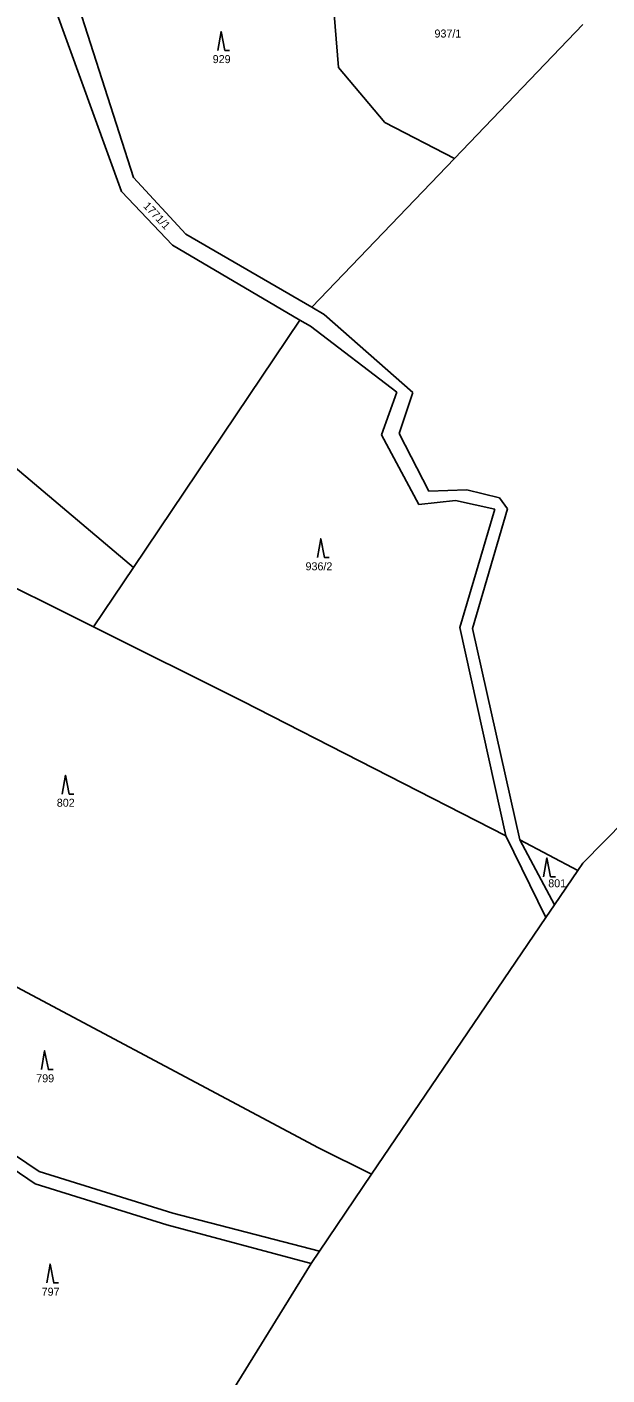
# Model space of a CAD drawing. Extents: x -546762 to -540209, y -1046851 to -1035694.
# Drawn here: x -543026.8 to -542903.7, y -1042655.9 to -1042369.7 of the extents above; entities that cross this region are included whole.
import ezdxf

# ---------------------------------------------------------------- set-up
doc = ezdxf.new("R2010")
doc.units = 0
for name, color, linetype in [('Vrstva 1', 7, 'Continuous'), ('Vrstva 18', 7, 'Continuous'), ('Vrstva 25', 7, 'Continuous'), ('Vrstva 6', 7, 'Continuous')]:
    doc.layers.add(name, color=color, linetype=linetype)

msp = doc.modelspace()

# ---------------------------------------------------------------- linework, layer by layer
at = {"layer": 'Vrstva 1'}
for points in [[(-543019.4, -1042354.12), (-543004.19, -1042401.62)], [(-543023.83, -1042357.3), (-543006.68, -1042404.62)], [(-542993.08, -1042413.63), (-543004.19, -1042401.62)], [(-543006.68, -1042404.62), (-542995.88, -1042416)], [(-542993.08, -1042413.63), (-542966.32, -1042429.19)], [(-542995.88, -1042416), (-542968.84, -1042431.91)], [(-542966.32, -1042429.19), (-542963.7, -1042430.71)], [(-542968.84, -1042431.91), (-542966.62, -1042433.22)], [(-542963.7, -1042430.71), (-542944.9, -1042447.31)], [(-542966.62, -1042433.22), (-542948.3, -1042447.19)], [(-542948.3, -1042447.19), (-542951.55, -1042456.28)], [(-542944.9, -1042447.31), (-542947.82, -1042456)], [(-542951.55, -1042456.28), (-542943.63, -1042471.04)], [(-542947.82, -1042456), (-542941.49, -1042468.25)], [(-542941.49, -1042468.25), (-542933.43, -1042467.97)], [(-542933.43, -1042467.97), (-542926.5, -1042469.65)], [(-542926.5, -1042469.65), (-542924.78, -1042471.98)], [(-542943.63, -1042471.04), (-542935.81, -1042470.21)], [(-542935.81, -1042470.21), (-542927.52, -1042472.07)], [(-542927.52, -1042472.07), (-542934.89, -1042497.18)], [(-542924.78, -1042471.98), (-542932.27, -1042497.42)], [(-542934.89, -1042497.18), (-542925.15, -1042541.45)], [(-542932.27, -1042497.42), (-542922.18, -1042542.32)], [(-542925.15, -1042541.45), (-542916.66, -1042558.75)], [(-542922.18, -1042542.32), (-542914.86, -1042556.1)], [(-542914.86, -1042556.1), (-542916.66, -1042558.75)], [(-543066.54, -1042587.07), (-543025.05, -1042615.31)], [(-543066.1, -1042584.38), (-543024.18, -1042612.69)], [(-543024.18, -1042612.69), (-542995.84, -1042621.58)], [(-543025.05, -1042615.31), (-542997.06, -1042624.08)], [(-542997.06, -1042624.08), (-542966.5, -1042632.25)], [(-542995.84, -1042621.58), (-542964.72, -1042629.61)], [(-542964.72, -1042629.61), (-542966.5, -1042632.25)]]:
    msp.add_lwpolyline(points, dxfattribs=at)
at = {"layer": 'Vrstva 25'}
for points in [[(-542986.28, -1042374.63), (-542985.58, -1042370.63), (-542984.78, -1042374.63), (-542983.78, -1042374.63)], [(-542965.13, -1042482.35), (-542964.43, -1042478.35), (-542963.63, -1042482.35), (-542962.63, -1042482.35)], [(-543019.3, -1042532.56), (-543018.6, -1042528.56), (-543017.8, -1042532.56), (-543016.8, -1042532.56)], [(-542917.16, -1042550.13), (-542916.46, -1042546.13), (-542915.66, -1042550.13), (-542914.66, -1042550.13)], [(-543023.72, -1042591.08), (-543023.02, -1042587.08), (-543022.22, -1042591.08), (-543021.22, -1042591.08)], [(-543022.57, -1042636.4), (-543021.87, -1042632.4), (-543021.07, -1042636.4), (-543020.07, -1042636.4)]]:
    msp.add_lwpolyline(points, dxfattribs=at)
at = {"layer": 'Vrstva 6'}
for points in [[(-542961.86, -1042363.41), (-542960.64, -1042378.28)], [(-542908.81, -1042369.16), (-542936.06, -1042397.6)], [(-542960.64, -1042378.28), (-542950.82, -1042389.97)], [(-542950.82, -1042389.97), (-542936.06, -1042397.6)], [(-542936.06, -1042397.6), (-542966.32, -1042429.19)], [(-542968.84, -1042431.91), (-543004.15, -1042484.47)], [(-543045.36, -1042449.67), (-543004.15, -1042484.47)], [(-543063.82, -1042471.54), (-543012.62, -1042497.08)], [(-543004.15, -1042484.47), (-543012.62, -1042497.08)], [(-543012.62, -1042497.08), (-542981.04, -1042512.83)], [(-542908.85, -1042547.25), (-542868.49, -1042506.23)], [(-542981.04, -1042512.83), (-542925.15, -1042541.45)], [(-542922.18, -1042542.32), (-542909.88, -1042548.77)], [(-542909.88, -1042548.77), (-542914.86, -1042556.1)], [(-542909.88, -1042548.77), (-542908.85, -1042547.25)], [(-542916.66, -1042558.75), (-542953.65, -1042613.28)], [(-543044.12, -1042565.51), (-542964.91, -1042607.68)], [(-542964.91, -1042607.68), (-542953.65, -1042613.28)], [(-542953.65, -1042613.28), (-542964.72, -1042629.61)], [(-542966.5, -1042632.25), (-542996.95, -1042681.61)]]:
    msp.add_lwpolyline(points, dxfattribs=at)

# ---------------------------------------------------------------- texts
at = {"layer": 'Vrstva 18'}
for s, p in [('937/1', (-542940.3, -1042371.9)), ('929', (-542987.36, -1042377.33)), ('936/2', (-542967.66, -1042485.05)), ('802', (-543020.44, -1042535.26)), ('801', (-542916.16, -1042552.36)), ('799', (-543024.8, -1042593.78)), ('797', (-543023.65, -1042639.1))]:
    msp.add_text(s, height=1.7, dxfattribs=at).set_placement(p)
msp.add_text('1771/1', height=1.7, rotation=313.5195, dxfattribs=at).set_placement((-543002.22, -1042407.79))

doc.saveas('drawing.dxf')
